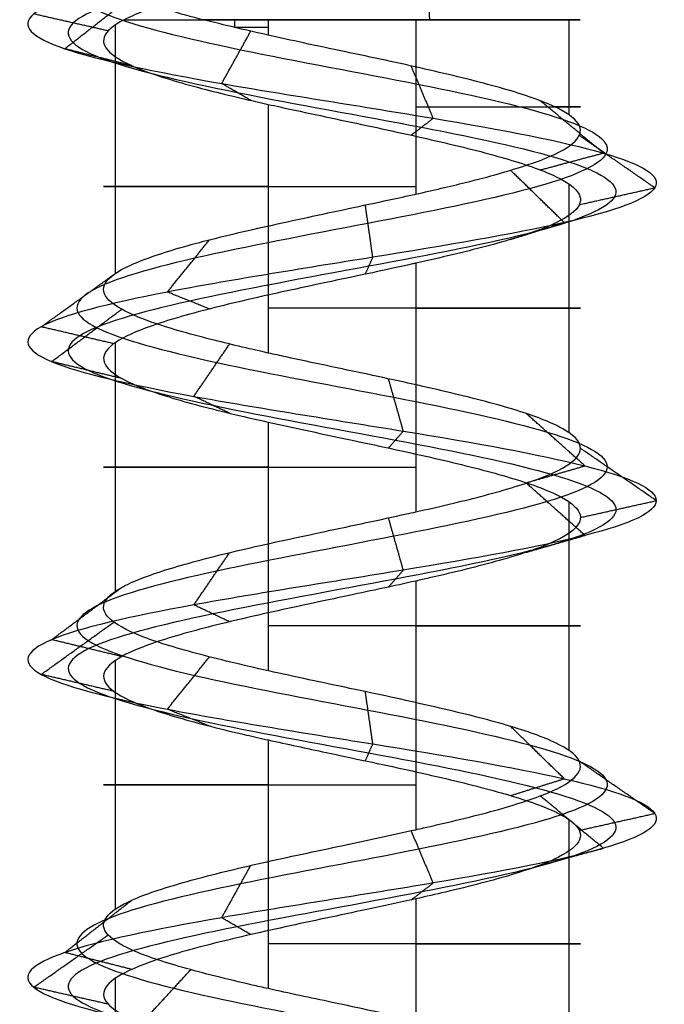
# Model space of a CAD drawing. Header units: millimetres. Extents: x -646 to 654, y -203 to 198.
# Tile 579 of 656: x 375.51 to 381.73, y 166.62 to 176.12. Entities that reach past the tile are written whole.
import ezdxf

# ---------------------------------------------------------------- set-up
doc = ezdxf.new("R2010")
doc.units = ezdxf.units.MM
doc.layers.add('Screw', color=7, linetype='Continuous', true_color=0xffffff)

msp = doc.modelspace()

# ---------------------------------------------------------------- linework, layer by layer
at = {"layer": 'Screw', "color": 7, "true_color": 0xffffff}
for p, q in [((376.4273, 176.0741, 1081.5027), (376.4273, 173.6741, 1081.5027)), ((377.5782, 176.1244, 1084.2676), (377.5782, 176.05, 1084.2676)), ((377.9046, 176.1244, 1084.4021), (377.9046, 175.975, 1084.4021)), ((379.3267, 176.1244, 1080.0254), (379.3267, 174.4405, 1080.0254)), ((380.804, 176.1244, 1082.9248), (380.804, 175.2073, 1082.9248)), ((377.9046, 175.307, 1084.4021), (377.9046, 172.9066, 1084.4021)), ((380.804, 174.5402, 1082.9248), (380.804, 172.1393, 1082.9248)), ((379.3267, 173.7732, 1080.0254), (379.3267, 171.3729, 1080.0254)), ((376.4273, 173.006, 1081.5027), (376.4273, 170.606, 1081.5027)), ((377.9046, 172.2391, 1084.4021), (377.9046, 169.8384, 1084.4021)), ((380.804, 171.4723, 1082.9248), (380.804, 169.0716, 1082.9248)), ((379.3267, 170.7051, 1080.0254), (379.3267, 168.3052, 1080.0254)), ((376.4273, 169.9381, 1081.5027), (376.4273, 167.5377, 1081.5027)), ((377.9046, 169.1713, 1084.4021), (377.9046, 166.7704, 1084.4021)), ((380.804, 168.4043, 1082.9248), (380.804, 166.004, 1082.9248)), ((379.3267, 167.637, 1080.0254), (379.3267, 165.2371, 1080.0254)), ((376.4273, 166.8702, 1081.5027), (376.4273, 164.4694, 1081.5027))]:
    msp.add_line(p, q, dxfattribs=at)
at = {"layer": 'Screw', "color": 7, "true_color": 0xffffff, "extrusion": (-0.930504, 2.51798e-13, -0.366281)}
msp.add_arc((-176.1244, 970.3344, -748.6979), 104.3107, 269.590282, 270, dxfattribs=at)
at = {"layer": 'Screw', "color": 7, "true_color": 0xffffff, "extrusion": (0, -1, 0)}
for centre, start, end in [((378.6156, 1082.2137, -176.1244), 203.89289, 288), ((378.6156, 1082.2137, -176.1244), 108, 125.59676), ((378.6156, 1082.2137, -176.0497), 108, 116.76565), ((378.6156, 1082.2137, -176.1244), 19.08, 108), ((378.6156, 1082.2137, -176.1244), 288, 19.08), ((378.6156, 1082.2137, -175.2825), 288, 26.76415), ((378.6156, 1082.2137, -174.5155), 108, 288), ((378.6156, 1082.2137, -173.34), 288, 108), ((378.6156, 1082.2137, -171.8058), 108, 288), ((378.6156, 1082.2137, -170.2722), 288, 108), ((378.6156, 1082.2137, -168.7377), 108, 288), ((378.6156, 1082.2137, -167.2042), 288, 108)]:
    msp.add_arc(centre, 2.301, start, end, dxfattribs=at)
at = {"layer": 'Screw', "color": 7, "true_color": 0xffffff}
for points, knots in [([(377.1165, 191.4234, 1082.2137), (377.1005, 191.2955, 1082.6062), (377.2151, 191.1677, 1083.0237), (377.7605, 190.912, 1083.6595), (378.173, 190.7842, 1083.8727), (379.0583, 190.5285, 1083.9366), (379.5257, 190.4007, 1083.7853), (380.2325, 190.145, 1083.169), (380.4663, 190.0172, 1082.7066), (380.5303, 189.7616, 1081.7208), (380.3583, 189.6337, 1081.2035), (379.671, 189.3781, 1080.4258), (379.1587, 189.2502, 1080.1713), (378.0726, 188.9946, 1080.1074), (377.5054, 188.8667, 1080.2999), (376.6567, 188.6111, 1081.0583), (376.3719, 188.4832, 1081.6204), (376.3271, 188.2276, 1082.807), (376.5685, 188.0997, 1083.4076), (377.4037, 187.8441, 1084.2789), (378.0023, 187.7162, 1084.5438), (379.229, 187.4606, 1084.5694), (379.8496, 187.3327, 1084.3293), (380.7493, 187.0771, 1083.4657), (381.0224, 186.9493, 1082.8472), (381.048, 186.6936, 1081.5803), (380.7996, 186.5658, 1080.9398), (379.9077, 186.3101, 1080.0117), (379.2692, 186.1823, 1079.7302), (377.9621, 185.9266, 1079.7047), (377.3017, 185.7988, 1079.9613), (376.3452, 185.5431, 1080.8817), (376.0523, 185.4153, 1081.5401), (376.0331, 185.1596, 1082.8873), (376.3074, 185.0318, 1083.5623), (377.2581, 184.7761, 1084.531), (377.932, 184.6483, 1084.8186), (379.2993, 184.3926, 1084.8314), (379.9842, 184.2648, 1084.5562), (380.9671, 184.0091, 1083.5913), (381.2589, 183.8813, 1082.9074), (381.2717, 183.6256, 1081.52), (380.9923, 183.4978, 1080.8251), (380.0133, 183.2421, 1079.828), (379.3194, 183.1143, 1079.5321), (377.9119, 182.8586, 1079.5193), (377.2071, 182.7308, 1079.8028), (376.1957, 182.4751, 1080.7961), (375.8989, 182.3473, 1081.5), (375.8809, 182.1076, 1082.8383), (376.0898, 181.9958, 1083.4688), (376.8746, 181.7721, 1084.4604), (377.4452, 181.6602, 1084.8177), (378.6961, 181.4365, 1085.0893), (379.3719, 181.3247, 1085.0023), (380.5247, 181.101, 1084.4115), (380.9974, 180.9891, 1083.9095), (381.5196, 180.7654, 1082.7073), (381.5669, 180.6535, 1082.0113), (381.2034, 180.4298, 1080.7359), (380.7936, 180.318, 1080.1613), (379.6908, 180.0943, 1079.3975), (379.0016, 179.9824, 1079.2114), (377.6492, 179.7587, 1079.3221), (376.991, 179.6469, 1079.6189), (376.005, 179.4232, 1080.5733), (375.681, 179.3113, 1081.2276), (375.5227, 179.0876, 1082.6062), (375.7077, 178.9757, 1083.3211), (376.4797, 178.752, 1084.4766), (377.0703, 178.6402, 1084.9146), (378.4001, 178.4165, 1085.318), (379.1344, 178.3046, 1085.2819), (380.4183, 178.0809, 1084.7501), (380.9631, 177.9691, 1084.2563), (381.6182, 177.7454, 1083.0308), (381.7261, 177.6335, 1082.3034), (381.455, 177.4098, 1080.9405), (381.0769, 177.298, 1080.3099), (380.0027, 177.0743, 1079.4283), (379.3105, 176.9624, 1079.1806), (377.9208, 176.7387, 1079.1806), (377.2285, 176.6268, 1079.4283), (376.1543, 176.4031, 1080.3099), (375.7763, 176.2913, 1080.9405), (375.5052, 176.0676, 1082.3034), (375.6131, 175.9557, 1083.0308), (376.2682, 175.732, 1084.2563), (376.813, 175.6202, 1084.7501), (378.0968, 175.3965, 1085.2819), (378.8312, 175.2846, 1085.318), (380.161, 175.0609, 1084.9146), (380.7516, 174.9491, 1084.4766), (381.5236, 174.7253, 1083.3211), (381.7023, 174.6135, 1082.6079), (381.5661, 174.3898, 1081.2249), (381.2517, 174.2779, 1080.5603), (380.2691, 174.0542, 1079.5777), (379.6044, 173.9424, 1079.2633), (378.2215, 173.7187, 1079.1271), (377.5082, 173.6068, 1079.3057), (376.3528, 173.3831, 1080.0778), (375.9148, 173.2713, 1080.6683), (375.5114, 173.0476, 1081.9981), (375.5475, 172.9357, 1082.7325), (376.0793, 172.712, 1084.0164), (376.5731, 172.6001, 1084.5612), (377.7986, 172.3764, 1085.2162), (378.5259, 172.2646, 1085.3241), (379.8888, 172.0409, 1085.053), (380.5195, 171.929, 1084.675), (381.4011, 171.7053, 1083.6008), (381.6488, 171.5935, 1082.9085), (381.6488, 171.3698, 1081.5189), (381.4011, 171.2579, 1080.8266), (380.5195, 171.0342, 1079.7524), (379.8888, 170.9224, 1079.3744), (378.5259, 170.6986, 1079.1033), (377.7986, 170.5868, 1079.2112), (376.5731, 170.3631, 1079.8663), (376.0793, 170.2512, 1080.4111), (375.5475, 170.0275, 1081.6949), (375.5114, 169.9157, 1082.4293), (375.9148, 169.692, 1083.7591), (376.3528, 169.5801, 1084.3497), (377.5082, 169.3564, 1085.1217), (378.2215, 169.2446, 1085.3004), (379.6044, 169.0209, 1085.1642), (380.2691, 168.909, 1084.8498), (381.2517, 168.6853, 1083.8672), (381.5661, 168.5734, 1083.2025), (381.7023, 168.3497, 1081.8195), (381.5236, 168.2379, 1081.1063), (380.7516, 168.0142, 1079.9509), (380.161, 167.9023, 1079.5129), (378.8312, 167.6786, 1079.1095), (378.0968, 167.5668, 1079.1456), (376.813, 167.3431, 1079.6774), (376.2682, 167.2312, 1080.1711), (375.6131, 167.0075, 1081.3967), (375.5052, 166.8957, 1082.124), (375.7763, 166.6719, 1083.4869), (376.1543, 166.5601, 1084.1176), (377.2285, 166.3364, 1084.9992), (377.9208, 166.2245, 1085.2469), (379.3105, 166.0008, 1085.2469), (380.0027, 165.889, 1084.9992), (381.0769, 165.6653, 1084.1176), (381.455, 165.5534, 1083.4869), (381.7261, 165.3297, 1082.124), (381.6182, 165.2179, 1081.3967), (380.9631, 164.9942, 1080.1711), (380.4183, 164.8823, 1079.6774), (379.1344, 164.6586, 1079.1456), (378.4001, 164.5467, 1079.1095), (377.0703, 164.323, 1079.5129), (376.4797, 164.2112, 1079.9509), (375.7077, 163.9875, 1081.1063), (375.529, 163.8756, 1081.8195), (375.6652, 163.6519, 1083.2025), (375.9796, 163.5401, 1083.8672), (376.9622, 163.3164, 1084.8498), (377.6269, 163.2045, 1085.1642), (379.0098, 162.9808, 1085.3004), (379.723, 162.869, 1085.1217), (380.8785, 162.6452, 1084.3497), (381.3165, 162.5334, 1083.7591), (381.7199, 162.3097, 1082.4293), (381.6838, 162.1978, 1081.6949), (381.152, 161.9741, 1080.4111), (380.6582, 161.8623, 1079.8663), (379.4327, 161.6386, 1079.2112), (378.7054, 161.5267, 1079.1033), (377.3424, 161.303, 1079.3744), (376.7118, 161.1912, 1079.7524), (375.8302, 160.9675, 1080.8266), (375.5825, 160.8558, 1081.5178), (375.5825, 160.7438, 1082.2137)], [0.0909091, 0.0909091, 0.0909091, 0.0909091, 0.1022727, 0.1022727, 0.1136364, 0.1136364, 0.125, 0.125, 0.1363636, 0.1363636, 0.1477273, 0.1477273, 0.1590909, 0.1590909, 0.1704545, 0.1704545, 0.1818182, 0.1818182, 0.1931818, 0.1931818, 0.2045455, 0.2045455, 0.2159091, 0.2159091, 0.2272727, 0.2272727, 0.2386364, 0.2386364, 0.25, 0.25, 0.2613636, 0.2613636, 0.2727273, 0.2727273, 0.2840909, 0.2840909, 0.2954545, 0.2954545, 0.3068182, 0.3068182, 0.3181818, 0.3181818, 0.3295455, 0.3295455, 0.3409091, 0.3409091, 0.3522727, 0.3522727, 0.3636364, 0.3636364, 0.3735795, 0.3735795, 0.3835227, 0.3835227, 0.3934659, 0.3934659, 0.4034091, 0.4034091, 0.4133523, 0.4133523, 0.4232955, 0.4232955, 0.4332386, 0.4332386, 0.4431818, 0.4431818, 0.453125, 0.453125, 0.4630682, 0.4630682, 0.4730114, 0.4730114, 0.4829545, 0.4829545, 0.4928977, 0.4928977, 0.5028409, 0.5028409, 0.5127841, 0.5127841, 0.5227273, 0.5227273, 0.5326705, 0.5326705, 0.5426136, 0.5426136, 0.5525568, 0.5525568, 0.5625, 0.5625, 0.5724432, 0.5724432, 0.5823864, 0.5823864, 0.5923295, 0.5923295, 0.6022727, 0.6022727, 0.6122159, 0.6122159, 0.6221591, 0.6221591, 0.6321023, 0.6321023, 0.6420455, 0.6420455, 0.6519886, 0.6519886, 0.6619318, 0.6619318, 0.671875, 0.671875, 0.6818182, 0.6818182, 0.6917614, 0.6917614, 0.7017045, 0.7017045, 0.7116477, 0.7116477, 0.7215909, 0.7215909, 0.7315341, 0.7315341, 0.7414773, 0.7414773, 0.7514205, 0.7514205, 0.7613636, 0.7613636, 0.7713068, 0.7713068, 0.78125, 0.78125, 0.7911932, 0.7911932, 0.8011364, 0.8011364, 0.8110795, 0.8110795, 0.8210227, 0.8210227, 0.8309659, 0.8309659, 0.8409091, 0.8409091, 0.8508523, 0.8508523, 0.8607955, 0.8607955, 0.8707386, 0.8707386, 0.8806818, 0.8806818, 0.890625, 0.890625, 0.9005682, 0.9005682, 0.9105114, 0.9105114, 0.9204545, 0.9204545, 0.9303977, 0.9303977, 0.9403409, 0.9403409, 0.9502841, 0.9502841, 0.9602273, 0.9602273, 0.9701705, 0.9701705, 0.9801136, 0.9801136, 0.9900568, 0.9900568, 1, 1, 1, 1]), ([(379.1112, 190.7867, 1083.3779), (379.2662, 190.7243, 1083.329), (379.4146, 190.662, 1083.25), (379.81, 190.4717, 1082.9218), (379.9929, 190.3439, 1082.5826), (380.0568, 190.0882, 1081.8448), (379.9359, 189.9604, 1081.4507), (379.4239, 189.7047, 1080.8483), (379.0348, 189.5769, 1080.6447), (378.1965, 189.3212, 1080.5808), (377.7525, 189.1934, 1080.7224), (377.0791, 188.9377, 1081.3054), (376.8453, 188.8099, 1081.7444), (376.8006, 188.5543, 1082.683), (376.991, 188.4264, 1083.1604), (377.6508, 188.1708, 1083.8564), (378.1262, 188.0429, 1084.0703), (379.105, 187.7873, 1084.0959), (379.6024, 187.6594, 1083.9068), (380.3268, 187.4038, 1083.2186), (380.5489, 187.2759, 1082.7232), (380.5745, 187.0203, 1081.7042), (380.3772, 186.8924, 1081.1869), (379.6605, 186.6368, 1080.4341), (379.1452, 186.5089, 1080.2037), (378.0861, 186.2533, 1080.1782), (377.5488, 186.1255, 1080.3838), (376.7676, 185.8698, 1081.1288), (376.5258, 185.742, 1081.6641), (376.5066, 185.4863, 1082.7634), (376.7298, 185.3585, 1083.3151), (377.5052, 185.1028, 1084.1086), (378.056, 184.975, 1084.3451), (379.1753, 184.7193, 1084.3579), (379.737, 184.5915, 1084.1337), (380.5447, 184.3358, 1083.3442), (380.7854, 184.208, 1082.7834), (380.7982, 183.9523, 1081.644), (380.5699, 183.8245, 1081.0723), (379.7661, 183.5688, 1080.2505), (379.1954, 183.441, 1080.0056), (378.0359, 183.1853, 1079.9928), (377.4542, 183.0575, 1080.2253), (376.6182, 182.8018, 1081.0432), (376.3724, 182.674, 1081.6239), (376.3544, 182.4343, 1082.7298), (376.5246, 182.3225, 1083.2522), (377.1718, 182.0988, 1084.0762), (377.644, 181.9869, 1084.3745), (378.6821, 181.7632, 1084.6038), (379.2443, 181.6513, 1084.5336), (380.2058, 181.4276, 1084.0451), (380.6014, 181.3158, 1083.6281), (381.0406, 181.0921, 1082.6263), (381.0823, 180.9802, 1082.0449), (380.7818, 180.7565, 1080.9772), (380.4404, 180.6447, 1080.4948), (379.5179, 180.421, 1079.8515), (378.94, 180.3091, 1079.6932), (377.8036, 180.0854, 1079.7827), (377.2491, 179.9735, 1080.0304), (376.4165, 179.7498, 1080.8314), (376.1416, 179.638, 1081.382), (376.0046, 179.4143, 1082.5446), (376.1616, 179.3024, 1083.1483), (376.8131, 179.0787, 1084.1233), (377.3115, 178.9669, 1084.493), (378.4337, 178.7432, 1084.8334), (379.0535, 178.6313, 1084.8029), (380.1369, 178.4076, 1084.3542), (380.5967, 178.2958, 1083.9375), (381.1495, 178.0721, 1082.9032), (381.2405, 177.9602, 1082.2894), (381.0117, 177.7365, 1081.1393), (380.6927, 177.6246, 1080.607), (379.7862, 177.4009, 1079.8631), (379.202, 177.2891, 1079.6541), (378.0293, 177.0654, 1079.6541), (377.4451, 176.9535, 1079.8631), (376.5385, 176.7298, 1080.607), (376.2195, 176.618, 1081.1393), (375.9908, 176.3943, 1082.2894), (376.0818, 176.2824, 1082.9032), (376.6346, 176.0587, 1083.9375), (377.0944, 175.9469, 1084.3542), (378.1778, 175.7231, 1084.8029), (378.7976, 175.6113, 1084.8334), (379.9198, 175.3876, 1084.493), (380.4182, 175.2757, 1084.1233), (381.0697, 175.052, 1083.1483), (381.2205, 174.9402, 1082.5464), (381.1055, 174.7165, 1081.3793), (380.8402, 174.6046, 1080.8184), (380.011, 174.3809, 1079.9891), (379.4501, 174.2691, 1079.7238), (378.283, 174.0454, 1079.6089), (377.6811, 173.9335, 1079.7597), (376.706, 173.7098, 1080.4112), (376.3364, 173.5979, 1080.9096), (375.996, 173.3742, 1082.0318), (376.0264, 173.2624, 1082.6515), (376.4752, 173.0387, 1083.735), (376.8919, 172.9268, 1084.1947), (377.9261, 172.7031, 1084.7475), (378.5399, 172.5913, 1084.8386), (379.6901, 172.3676, 1084.6098), (380.2223, 172.2557, 1084.2908), (380.9663, 172.032, 1083.3843), (381.1753, 171.9202, 1082.8001), (381.1753, 171.6964, 1081.6274), (380.9663, 171.5846, 1081.0431), (380.2223, 171.3609, 1080.1366), (379.6901, 171.249, 1079.8176), (378.5399, 171.0253, 1079.5888), (377.9261, 170.9135, 1079.6799), (376.8919, 170.6898, 1080.2327), (376.4752, 170.5779, 1080.6925), (376.0264, 170.3542, 1081.7759), (375.996, 170.2424, 1082.3956), (376.3364, 170.0187, 1083.5179), (376.706, 169.9068, 1084.0162), (377.6811, 169.6831, 1084.6678), (378.283, 169.5712, 1084.8185), (379.4501, 169.3475, 1084.7036), (380.011, 169.2357, 1084.4383), (380.8402, 169.012, 1083.6091), (381.1055, 168.9001, 1083.0481), (381.2205, 168.6764, 1081.8811), (381.0697, 168.5646, 1081.2792), (380.4182, 168.3409, 1080.3041), (379.9198, 168.229, 1079.9345), (378.7976, 168.0053, 1079.5941), (378.1778, 167.8935, 1079.6245), (377.0944, 167.6697, 1080.0733), (376.6346, 167.5579, 1080.49), (376.0818, 167.3342, 1081.5242), (375.9908, 167.2223, 1082.138), (376.2195, 166.9986, 1083.2882), (376.5385, 166.8868, 1083.8204), (377.4451, 166.6631, 1084.5643), (378.0293, 166.5512, 1084.7734), (379.202, 166.3275, 1084.7734), (379.7862, 166.2157, 1084.5643), (380.6927, 165.992, 1083.8204), (381.0117, 165.8801, 1083.2882), (381.2405, 165.6564, 1082.138), (381.1495, 165.5445, 1081.5242), (380.5967, 165.3208, 1080.49), (380.1369, 165.209, 1080.0733), (379.0535, 164.9853, 1079.6245), (378.4337, 164.8734, 1079.5941), (377.3115, 164.6497, 1079.9345), (376.8131, 164.5379, 1080.3041), (376.1616, 164.3142, 1081.2792), (376.0108, 164.2023, 1081.8811), (376.1258, 163.9786, 1083.0481), (376.3911, 163.8668, 1083.6091), (377.2203, 163.643, 1084.4383), (377.7812, 163.5312, 1084.7036), (378.9483, 163.3075, 1084.8185), (379.5502, 163.1956, 1084.6678), (380.5252, 162.9719, 1084.0162), (380.8949, 162.8601, 1083.5179), (381.2353, 162.6364, 1082.3956), (381.2049, 162.5245, 1081.7759), (380.7561, 162.3008, 1080.6925), (380.3394, 162.189, 1080.2327), (379.3051, 161.9653, 1079.6799), (378.6914, 161.8534, 1079.5888), (377.5412, 161.6297, 1079.8176), (377.009, 161.5178, 1080.1366), (376.265, 161.2941, 1081.0431), (376.056, 161.1825, 1081.6264), (376.056, 161.0704, 1082.2137)], [9.962929, 9.962929, 9.962929, 9.962929, 10.425509, 10.425509, 11.373282, 11.373282, 12.321056, 12.321056, 13.268829, 13.268829, 14.216603, 14.216603, 15.164377, 15.164377, 16.11215, 16.11215, 17.059924, 17.059924, 18.007697, 18.007697, 18.955471, 18.955471, 19.903244, 19.903244, 20.851018, 20.851018, 21.798791, 21.798791, 22.746565, 22.746565, 23.694338, 23.694338, 24.642112, 24.642112, 25.589885, 25.589885, 26.537659, 26.537659, 27.485432, 27.485432, 28.433206, 28.433206, 29.38098, 29.38098, 30.328753, 30.328753, 31.158055, 31.158055, 31.987357, 31.987357, 32.816659, 32.816659, 33.64596, 33.64596, 34.475262, 34.475262, 35.304564, 35.304564, 36.133866, 36.133866, 36.963168, 36.963168, 37.79247, 37.79247, 38.621772, 38.621772, 39.451073, 39.451073, 40.280375, 40.280375, 41.109677, 41.109677, 41.938979, 41.938979, 42.768281, 42.768281, 43.597583, 43.597583, 44.426884, 44.426884, 45.256186, 45.256186, 46.085488, 46.085488, 46.91479, 46.91479, 47.744092, 47.744092, 48.573394, 48.573394, 49.402695, 49.402695, 50.231997, 50.231997, 51.061299, 51.061299, 51.890601, 51.890601, 52.719903, 52.719903, 53.549205, 53.549205, 54.378507, 54.378507, 55.207808, 55.207808, 56.03711, 56.03711, 56.866412, 56.866412, 57.695714, 57.695714, 58.525016, 58.525016, 59.354318, 59.354318, 60.183619, 60.183619, 61.012921, 61.012921, 61.842223, 61.842223, 62.671525, 62.671525, 63.500827, 63.500827, 64.330129, 64.330129, 65.15943, 65.15943, 65.988732, 65.988732, 66.818034, 66.818034, 67.647336, 67.647336, 68.476638, 68.476638, 69.30594, 69.30594, 70.135242, 70.135242, 70.964543, 70.964543, 71.793845, 71.793845, 72.623147, 72.623147, 73.452449, 73.452449, 74.281751, 74.281751, 75.111053, 75.111053, 75.940354, 75.940354, 76.769656, 76.769656, 77.598958, 77.598958, 78.42826, 78.42826, 79.257562, 79.257562, 80.086864, 80.086864, 80.916165, 80.916165, 81.745467, 81.745467, 82.574769, 82.574769, 83.404071, 83.404071, 83.404071, 83.404071]), ([(378.4854, 190.6191, 1083.4961), (378.5282, 190.6027, 1083.5047), (378.5717, 190.5862, 1083.5111), (378.9564, 190.4418, 1083.5472), (379.3225, 190.314, 1083.4379), (379.8851, 190.0584, 1082.9658), (380.077, 189.9305, 1082.6047), (380.1409, 189.6749, 1081.8228), (380.0109, 189.547, 1081.4068), (379.4678, 189.2914, 1080.7732), (379.0568, 189.1635, 1080.5606), (378.1745, 188.9079, 1080.4967), (377.7086, 188.78, 1080.6473), (377.0041, 188.5244, 1081.2615), (376.7612, 188.3965, 1081.7224), (376.7165, 188.1409, 1082.7051), (376.9159, 188.013, 1083.2044), (377.6069, 187.7574, 1083.9315), (378.1042, 187.6296, 1084.1544), (379.1271, 187.3739, 1084.18), (379.6463, 187.2461, 1083.9819), (380.4019, 186.9904, 1083.2625), (380.633, 186.8626, 1082.7452), (380.6586, 186.6069, 1081.6822), (380.4522, 186.4791, 1081.143), (379.7044, 186.2234, 1080.3591), (379.1672, 186.0956, 1080.1196), (378.0641, 185.8399, 1080.094), (377.5049, 185.7121, 1080.3087), (376.6926, 185.4564, 1081.0849), (376.4416, 185.3286, 1081.6421), (376.4225, 185.0729, 1082.7854), (376.6548, 184.9451, 1083.359), (377.4613, 184.6894, 1084.1836), (378.0339, 184.5616, 1084.4293), (379.1973, 184.3059, 1084.442), (379.781, 184.1781, 1084.2088), (380.6197, 183.9224, 1083.3881), (380.8695, 183.7946, 1082.8055), (380.8823, 183.5389, 1081.622), (380.6449, 183.4111, 1081.0284), (379.81, 183.1554, 1080.1754), (379.2174, 183.0276, 1079.9215), (378.0139, 182.7719, 1079.9087), (377.4103, 182.6441, 1080.1502), (376.5431, 182.3885, 1080.9993), (376.2882, 182.2606, 1081.6019), (376.2703, 182.0209, 1082.7491), (376.4473, 181.9091, 1083.2907), (377.119, 181.6854, 1084.1444), (377.6087, 181.5735, 1084.4532), (378.6846, 181.3498, 1084.69), (379.267, 181.238, 1084.6169), (380.2625, 181.0143, 1084.1102), (380.6718, 180.9024, 1083.6781), (381.1257, 180.6787, 1082.6407), (381.1684, 180.5668, 1082.0389), (380.8567, 180.3431, 1080.9343), (380.5031, 180.2313, 1080.4355), (379.5486, 180.0076, 1079.7708), (378.951, 179.8957, 1079.6076), (377.7761, 179.672, 1079.7008), (377.2033, 179.5602, 1079.9573), (376.3434, 179.3365, 1080.7855), (376.0597, 179.2246, 1081.3545), (375.919, 179.0009, 1082.5556), (376.0809, 178.8891, 1083.179), (376.7539, 178.6654, 1084.1861), (377.2686, 178.5535, 1084.5679), (378.4277, 178.3298, 1084.9195), (379.0678, 178.2179, 1084.888), (380.1869, 177.9942, 1084.4245), (380.6618, 177.8824, 1083.9941), (381.2327, 177.6587, 1082.9259), (381.3268, 177.5468, 1082.2919), (381.0905, 177.3231, 1081.104), (380.761, 177.2113, 1080.5542), (379.8247, 176.9876, 1079.7858), (379.2213, 176.8757, 1079.5699), (378.01, 176.652, 1079.5699), (377.4066, 176.5402, 1079.7858), (376.4703, 176.3164, 1080.5542), (376.1408, 176.2046, 1081.104), (375.9045, 175.9809, 1082.2919), (375.9985, 175.869, 1082.9259), (376.5695, 175.6453, 1083.9941), (377.0444, 175.5335, 1084.4245), (378.1634, 175.3098, 1084.888), (378.8035, 175.1979, 1084.9195), (379.9626, 174.9742, 1084.5679), (380.4774, 174.8624, 1084.1861), (381.1503, 174.6387, 1083.179), (381.3061, 174.5268, 1082.5573), (381.1873, 174.3031, 1081.3519), (380.9133, 174.1912, 1080.7725), (380.0568, 173.9675, 1079.916), (379.4775, 173.8557, 1079.642), (378.2721, 173.632, 1079.5233), (377.6504, 173.5201, 1079.679), (376.6433, 173.2964, 1080.352), (376.2615, 173.1846, 1080.8667), (375.9099, 172.9609, 1082.0258), (375.9413, 172.849, 1082.6659), (376.4049, 172.6253, 1083.785), (376.8353, 172.5135, 1084.2598), (377.9035, 172.2897, 1084.8308), (378.5374, 172.1779, 1084.9249), (379.7254, 171.9542, 1084.6885), (380.2751, 171.8423, 1084.3591), (381.0435, 171.6186, 1083.4228), (381.2594, 171.5068, 1082.8193), (381.2594, 171.2831, 1081.6081), (381.0435, 171.1712, 1081.0047), (380.2751, 170.9475, 1080.0684), (379.7254, 170.8357, 1079.7389), (378.5374, 170.612, 1079.5026), (377.9035, 170.5001, 1079.5966), (376.8353, 170.2764, 1080.1676), (376.4049, 170.1645, 1080.6425), (375.9413, 169.9408, 1081.7615), (375.9099, 169.829, 1082.4016), (376.2615, 169.6053, 1083.5607), (376.6433, 169.4934, 1084.0755), (377.6504, 169.2697, 1084.7484), (378.2721, 169.1579, 1084.9041), (379.4775, 168.9342, 1084.7854), (380.0568, 168.8223, 1084.5114), (380.9133, 168.5986, 1083.6549), (381.1873, 168.4868, 1083.0756), (381.3061, 168.263, 1081.8701), (381.1503, 168.1512, 1081.2485), (380.4774, 167.9275, 1080.2414), (379.9626, 167.8156, 1079.8596), (378.8035, 167.5919, 1079.508), (378.1634, 167.4801, 1079.5394), (377.0444, 167.2564, 1080.0029), (376.5695, 167.1445, 1080.4333), (375.9985, 166.9208, 1081.5016), (375.9045, 166.809, 1082.1355), (376.1408, 166.5853, 1083.3235), (376.4703, 166.4734, 1083.8732), (377.4066, 166.2497, 1084.6416), (378.01, 166.1378, 1084.8575), (379.2213, 165.9141, 1084.8575), (379.8247, 165.8023, 1084.6416), (380.761, 165.5786, 1083.8732), (381.0905, 165.4667, 1083.3235), (381.3268, 165.243, 1082.1355), (381.2327, 165.1312, 1081.5016), (380.6618, 164.9075, 1080.4333), (380.1869, 164.7956, 1080.0029), (379.0678, 164.5719, 1079.5394), (378.4277, 164.4601, 1079.508), (377.2686, 164.2363, 1079.8596), (376.7539, 164.1245, 1080.2414), (376.0809, 163.9008, 1081.2485), (375.9252, 163.7889, 1081.8701), (376.0439, 163.5652, 1083.0756), (376.318, 163.4534, 1083.6549), (377.1744, 163.2297, 1084.5114), (377.7538, 163.1178, 1084.7854), (378.9592, 162.8941, 1084.9041), (379.5809, 162.7823, 1084.7484), (380.588, 162.5586, 1084.0755), (380.9698, 162.4467, 1083.5607), (381.3214, 162.223, 1082.4016), (381.2899, 162.1111, 1081.7615), (380.8264, 161.8874, 1080.6425), (380.396, 161.7756, 1080.1676), (379.3278, 161.5519, 1079.5966), (378.6938, 161.44, 1079.5026), (377.5059, 161.2163, 1079.7389), (376.9562, 161.1045, 1080.0684), (376.1878, 160.8808, 1081.0047), (375.9719, 160.7691, 1081.6071), (375.9719, 160.6571, 1082.2137)], [2.782471, 2.782471, 2.782471, 2.782471, 2.974275, 2.974275, 4.461413, 4.461413, 5.948551, 5.948551, 7.435688, 7.435688, 8.922826, 8.922826, 10.409964, 10.409964, 11.897102, 11.897102, 13.384239, 13.384239, 14.871377, 14.871377, 16.358515, 16.358515, 17.845652, 17.845652, 19.33279, 19.33279, 20.819928, 20.819928, 22.307065, 22.307065, 23.794203, 23.794203, 25.281341, 25.281341, 26.768478, 26.768478, 28.255616, 28.255616, 29.742754, 29.742754, 31.229892, 31.229892, 32.717029, 32.717029, 34.204167, 34.204167, 35.691305, 35.691305, 36.99255, 36.99255, 38.293796, 38.293796, 39.595041, 39.595041, 40.896287, 40.896287, 42.197532, 42.197532, 43.498777, 43.498777, 44.800023, 44.800023, 46.101268, 46.101268, 47.402514, 47.402514, 48.703759, 48.703759, 50.005005, 50.005005, 51.30625, 51.30625, 52.607496, 52.607496, 53.908741, 53.908741, 55.209987, 55.209987, 56.511232, 56.511232, 57.812478, 57.812478, 59.113723, 59.113723, 60.414969, 60.414969, 61.716214, 61.716214, 63.01746, 63.01746, 64.318705, 64.318705, 65.619951, 65.619951, 66.921196, 66.921196, 68.222442, 68.222442, 69.523687, 69.523687, 70.824933, 70.824933, 72.126178, 72.126178, 73.427423, 73.427423, 74.728669, 74.728669, 76.029914, 76.029914, 77.33116, 77.33116, 78.632405, 78.632405, 79.933651, 79.933651, 81.234896, 81.234896, 82.536142, 82.536142, 83.837387, 83.837387, 85.138633, 85.138633, 86.439878, 86.439878, 87.741124, 87.741124, 89.042369, 89.042369, 90.343615, 90.343615, 91.64486, 91.64486, 92.946106, 92.946106, 94.247351, 94.247351, 95.548597, 95.548597, 96.849842, 96.849842, 98.151088, 98.151088, 99.452333, 99.452333, 100.753579, 100.753579, 102.054824, 102.054824, 103.35607, 103.35607, 104.657315, 104.657315, 105.95856, 105.95856, 107.259806, 107.259806, 108.561051, 108.561051, 109.862297, 109.862297, 111.163542, 111.163542, 112.464788, 112.464788, 113.766033, 113.766033, 115.067279, 115.067279, 116.368524, 116.368524, 117.66977, 117.66977, 118.971015, 118.971015, 118.971015, 118.971015]), ([(376.5119, 176.1244, 1081.2818), (376.6184, 176.1803, 1081.0413), (376.7688, 176.2368, 1080.8163), (377.132, 176.3481, 1080.4357), (377.3497, 176.4049, 1080.2748), (377.8201, 176.5167, 1080.0395), (378.0793, 176.5731, 1079.9617), (378.6016, 176.6844, 1079.8993), (378.8718, 176.7412, 1079.9138), (379.3841, 176.8529, 1080.0317), (379.6334, 176.9093, 1080.1367), (380.0756, 177.0206, 1080.4209), (380.2745, 177.0773, 1080.6039), (380.5943, 177.189, 1081.0206), (380.7195, 177.2453, 1081.2601), (380.8793, 177.3565, 1081.7602), (380.9161, 177.4132, 1082.0276), (380.8985, 177.5175, 1082.5174), (380.8553, 177.5664, 1082.7466), (380.7801, 177.6149, 1082.9624)], [0, 0, 0, 0, 0.0131018, 0.0131018, 0.0262038, 0.0262038, 0.0393054, 0.0393054, 0.0524026, 0.0524026, 0.0654962, 0.0654962, 0.0785829, 0.0785829, 0.0916631, 0.0916631, 0.1047336, 0.1047336, 0.1160808, 0.1160808, 0.1160808, 0.1160808]), ([(376.3162, 176.5981, 1082.1704), (376.3149, 176.5833, 1082.2396), (376.3165, 176.5684, 1082.3087), (376.3399, 176.4975, 1082.6397), (376.405, 176.4413, 1082.9025), (376.6173, 176.3302, 1083.3839), (376.7672, 176.2727, 1083.6089), (377.0482, 176.1858, 1083.9044), (377.1584, 176.155, 1084.0003), (377.2763, 176.1244, 1084.0847)], [0.96749033, 0.96749033, 0.96749033, 0.96749033, 0.97051672, 0.97051672, 0.9820765, 0.9820765, 0.99363206, 0.99363206, 1, 1, 1, 1]), ([(376.5119, 176.1244, 1081.2818), (376.4052, 176.0684, 1081.5225), (376.3396, 176.0116, 1081.7854), (376.3017, 175.9001, 1082.3107), (376.3289, 175.8435, 1082.5803), (376.4708, 175.7315, 1083.0874), (376.5875, 175.6747, 1083.3319), (376.8925, 175.5632, 1083.7612), (377.0851, 175.5067, 1083.9519), (377.4852, 175.403, 1084.2304), (377.6907, 175.3547, 1084.3323), (377.9046, 175.307, 1084.4021)], [0, 0, 0, 0, 0.01083658, 0.01083658, 0.02167266, 0.02167266, 0.03250743, 0.03250743, 0.0433435, 0.0433435, 0.05257115, 0.05257115, 0.05257115, 0.05257115]), ([(377.9046, 175.975, 1084.4021), (377.7638, 176.0065, 1084.356), (377.6271, 176.038, 1084.2967), (377.4218, 176.0875, 1084.1827), (377.3475, 176.1059, 1084.1357), (377.2763, 176.1244, 1084.0847)], [0.98990673, 0.98990673, 0.98990673, 0.98990673, 0.99623361, 0.99623361, 1, 1, 1, 1]), ([(379.3267, 174.4405, 1080.0254), (379.4948, 174.4778, 1080.0803), (379.6572, 174.5154, 1080.1545), (380.0326, 174.609, 1080.3818), (380.2367, 174.6663, 1080.5597), (380.5686, 174.7772, 1080.9688), (380.7007, 174.8335, 1081.2055), (380.8745, 174.9459, 1081.7024), (380.9187, 175.0031, 1081.9695), (380.9143, 175.1141, 1082.4963), (380.8656, 175.1703, 1082.7629), (380.6834, 175.2827, 1083.2568), (380.5475, 175.3399, 1083.491), (380.209, 175.4509, 1083.8945), (380.0016, 175.5071, 1084.0692), (379.5468, 175.6195, 1084.3343), (379.293, 175.6768, 1084.4285), (378.775, 175.7877, 1084.5242), (378.5039, 175.844, 1084.527), (378.1296, 175.925, 1084.4658), (378.0158, 175.9499, 1084.438), (377.9046, 175.975, 1084.4021)], [0.8867927, 0.8867927, 0.8867927, 0.8867927, 0.8943485, 0.8943485, 0.9056669, 0.9056669, 0.9169901, 0.9169901, 0.9283086, 0.9283086, 0.9396317, 0.9396317, 0.9509503, 0.9509503, 0.9622733, 0.9622733, 0.9735919, 0.9735919, 0.9849149, 0.9849149, 0.9899067, 0.9899067, 0.9899067, 0.9899067]), ([(377.9046, 175.307, 1084.4021), (377.9419, 175.2987, 1084.4142), (377.9794, 175.2904, 1084.4253), (378.2714, 175.2264, 1084.504), (378.5413, 175.1698, 1084.5285), (379.0661, 175.0578, 1084.4855), (379.3283, 175.001, 1084.4173), (379.8077, 174.8895, 1084.1994), (380.0315, 174.833, 1084.0465), (380.4089, 174.721, 1083.6793), (380.5678, 174.6642, 1083.4599), (380.7988, 174.5527, 1082.9867), (380.8742, 174.4961, 1082.7264), (380.9316, 174.3841, 1082.2029), (380.9145, 174.3273, 1081.9326), (380.7915, 174.2159, 1081.4205), (380.684, 174.1593, 1081.1717), (380.3952, 174.0473, 1080.7315), (380.2099, 173.9905, 1080.5338), (379.7976, 173.8813, 1080.2234), (379.5672, 173.827, 1080.1036), (379.3267, 173.7732, 1080.0254)], [0.05257115, 0.05257115, 0.05257115, 0.05257115, 0.05417829, 0.05417829, 0.06501433, 0.06501433, 0.07584915, 0.07584915, 0.08668518, 0.08668518, 0.09752002, 0.09752002, 0.10835603, 0.10835603, 0.1191909, 0.1191909, 0.13002688, 0.13002688, 0.14086178, 0.14086178, 0.15126197, 0.15126197, 0.15126197, 0.15126197]), ([(377.9046, 172.9066, 1084.4021), (377.7096, 172.9505, 1084.3384), (377.5219, 172.9946, 1084.2484), (377.1311, 173.0932, 1083.9914), (376.9336, 173.1494, 1083.8057), (376.6175, 173.2617, 1083.3847), (376.4945, 173.319, 1083.1436), (376.3392, 173.43, 1082.6402), (376.305, 173.4862, 1082.3713), (376.3291, 173.5985, 1081.8454), (376.3877, 173.6558, 1081.5811), (376.5883, 173.7668, 1081.094), (376.733, 173.823, 1080.8648), (377.0863, 173.9353, 1080.4745), (377.2997, 173.9927, 1080.3079), (377.7644, 174.1036, 1080.0598), (378.0219, 174.1598, 1079.9751), (378.5428, 174.2722, 1079.8989), (378.8135, 174.3295, 1079.9062), (379.1575, 174.4034, 1079.9757), (379.2428, 174.4219, 1079.9982), (379.3267, 174.4405, 1080.0254)], [0.7836789, 0.7836789, 0.7836789, 0.7836789, 0.7924586, 0.7924586, 0.8037821, 0.8037821, 0.8151003, 0.8151003, 0.8264237, 0.8264237, 0.837742, 0.837742, 0.8490653, 0.8490653, 0.8603836, 0.8603836, 0.8717069, 0.8717069, 0.8830253, 0.8830253, 0.8867927, 0.8867927, 0.8867927, 0.8867927]), ([(379.3267, 173.7732, 1080.0254), (379.3166, 173.771, 1080.0221), (379.3065, 173.7687, 1080.0189), (379.0449, 173.7104, 1079.9379), (378.7762, 173.6537, 1079.9033), (378.2501, 173.5422, 1079.9268), (377.9854, 173.4856, 1079.9851), (377.4983, 173.3736, 1080.1851), (377.2691, 173.3168, 1080.3294), (376.8782, 173.2053, 1080.6824), (376.7112, 173.1488, 1080.8958), (376.4627, 173.0367, 1081.36), (376.3778, 172.98, 1081.6173), (376.3009, 172.8685, 1082.1383), (376.3079, 172.8119, 1082.4092), (376.4117, 172.6999, 1082.9254), (376.5099, 172.6431, 1083.1779), (376.7822, 172.5317, 1083.6287), (376.96, 172.4751, 1083.8332), (377.3686, 172.363, 1084.1653), (377.605, 172.3063, 1084.2976), (377.8704, 172.2468, 1084.3908), (377.8875, 172.2429, 1084.3965), (377.9046, 172.2391, 1084.4021)], [0.15126197, 0.15126197, 0.15126197, 0.15126197, 0.15169775, 0.15169775, 0.16253267, 0.16253267, 0.17336861, 0.17336861, 0.18420356, 0.18420356, 0.19503949, 0.19503949, 0.20587446, 0.20587446, 0.21671037, 0.21671037, 0.22754537, 0.22754537, 0.23838126, 0.23838126, 0.24921629, 0.24921629, 0.24995549, 0.24995549, 0.24995549, 0.24995549]), ([(379.3267, 171.3729, 1080.0254), (379.5487, 171.4221, 1080.0978), (379.7618, 171.4718, 1080.205), (380.1656, 171.5775, 1080.4929), (380.3558, 171.6349, 1080.6855), (380.6561, 171.7459, 1081.1182), (380.7702, 171.8021, 1081.3642), (380.9064, 171.9143, 1081.8727), (380.9305, 171.9717, 1082.1423), (380.8868, 172.0828, 1082.6672), (380.8182, 172.1389, 1082.9296), (380.5996, 172.2511, 1083.4085), (380.4467, 172.3085, 1083.6318), (380.0789, 172.4196, 1084.0089), (379.8591, 172.4757, 1084.1676), (379.3857, 172.588, 1084.3979), (379.1255, 172.6454, 1084.4729), (378.6019, 172.7564, 1084.5297), (378.3313, 172.8125, 1084.5122), (378.018, 172.8813, 1084.4365), (377.961, 172.8939, 1084.4203), (377.9046, 172.9066, 1084.4021)], [0.6805636, 0.6805636, 0.6805636, 0.6805636, 0.690574, 0.690574, 0.701892, 0.701892, 0.7132157, 0.7132157, 0.7245336, 0.7245336, 0.7358573, 0.7358573, 0.7471753, 0.7471753, 0.7584989, 0.7584989, 0.769817, 0.769817, 0.7811405, 0.7811405, 0.7836789, 0.7836789, 0.7836789, 0.7836789]), ([(377.9046, 172.2391, 1084.4021), (378.1384, 172.1871, 1084.4779), (378.3872, 172.1344, 1084.5164), (378.8958, 172.0262, 1084.5127), (379.1624, 171.9694, 1084.4643), (379.6567, 171.858, 1084.2825), (379.8912, 171.8014, 1084.1468), (380.2949, 171.6893, 1083.8087), (380.4696, 171.6326, 1083.6017), (380.7353, 171.5211, 1083.1469), (380.8298, 171.4645, 1082.893), (380.926, 171.3525, 1082.3753), (380.929, 171.2958, 1082.1044), (380.8445, 171.1843, 1081.5845), (380.7558, 171.1277, 1081.3285), (380.5005, 171.0156, 1080.868), (380.3305, 170.9589, 1080.6571), (379.9344, 170.8474, 1080.3099), (379.703, 170.7908, 1080.1689), (379.4148, 170.7249, 1080.0555), (379.371, 170.715, 1080.0398), (379.3267, 170.7051, 1080.0254)], [0.24995549, 0.24995549, 0.24995549, 0.24995549, 0.26005215, 0.26005215, 0.27088721, 0.27088721, 0.28172305, 0.28172305, 0.29255814, 0.29255814, 0.30339396, 0.30339396, 0.31422908, 0.31422908, 0.32506487, 0.32506487, 0.33590002, 0.33590002, 0.34673579, 0.34673579, 0.34864625, 0.34864625, 0.34864625, 0.34864625]), ([(377.9046, 169.8384, 1084.4021), (377.656, 169.8941, 1084.3213), (377.4182, 169.9511, 1084.1959), (377.0025, 170.0619, 1083.8755), (376.8193, 170.1179, 1083.6756), (376.5356, 170.2301, 1083.2321), (376.431, 170.2876, 1082.9824), (376.3137, 170.3987, 1082.4689), (376.2997, 170.4548, 1082.1981), (376.3631, 170.567, 1081.6755), (376.4413, 170.6244, 1081.4163), (376.6776, 170.7355, 1080.9456), (376.8391, 170.7916, 1080.7278), (377.2206, 170.9038, 1080.365), (377.4459, 170.9612, 1080.2149), (377.9277, 171.0723, 1080.0022), (378.1909, 171.1284, 1079.937), (378.7161, 171.2406, 1079.8999), (378.9854, 171.2981, 1079.9274), (379.2682, 171.36, 1080.007), (379.2975, 171.3665, 1080.0159), (379.3267, 171.3729, 1080.0254)], [0.5774428, 0.5774428, 0.5774428, 0.5774428, 0.5886834, 0.5886834, 0.6000074, 0.6000074, 0.6113252, 0.6113252, 0.6226491, 0.6226491, 0.6339669, 0.6339669, 0.6452908, 0.6452908, 0.6566086, 0.6566086, 0.6679324, 0.6679324, 0.6792503, 0.6792503, 0.6805636, 0.6805636, 0.6805636, 0.6805636]), ([(379.3267, 170.7051, 1080.0254), (379.1195, 170.6588, 1079.9584), (378.9012, 170.6123, 1079.9203), (378.4212, 170.5106, 1079.9059), (378.153, 170.454, 1079.9444), (377.6523, 170.3419, 1080.1076), (377.413, 170.2852, 1080.2345), (376.9969, 170.1738, 1080.5574), (376.8145, 170.1171, 1080.7578), (376.5322, 170.0051, 1081.2022), (376.4283, 169.9484, 1081.4525), (376.3129, 169.8369, 1081.9663), (376.2998, 169.7803, 1082.237), (376.3649, 169.6682, 1082.7595), (376.444, 169.6116, 1083.0186), (376.682, 169.5001, 1083.4884), (376.8441, 169.4434, 1083.7055), (377.2269, 169.3314, 1084.0671), (377.4528, 169.2747, 1084.2166), (377.7627, 169.2031, 1084.3521), (377.833, 169.1872, 1084.3787), (377.9046, 169.1713, 1084.4021)], [0.34864625, 0.34864625, 0.34864625, 0.34864625, 0.35757097, 0.35757097, 0.36840672, 0.36840672, 0.37924193, 0.37924193, 0.39007766, 0.39007766, 0.40091289, 0.40091289, 0.4117486, 0.4117486, 0.42258387, 0.42258387, 0.43341955, 0.43341955, 0.44425485, 0.44425485, 0.44733415, 0.44733415, 0.44733415, 0.44733415]), ([(379.3267, 168.3052, 1080.0254), (379.3522, 168.3109, 1080.0337), (379.3775, 168.3166, 1080.0424), (379.6501, 168.3778, 1080.1416), (379.8852, 168.4338, 1080.2767), (380.2899, 168.5459, 1080.6135), (380.4652, 168.6034, 1080.8198), (380.7323, 168.7146, 1081.2737), (380.8276, 168.7707, 1081.5275), (380.9255, 168.8828, 1082.0449), (380.9294, 168.9403, 1082.3155), (380.8466, 169.0514, 1082.8357), (380.7586, 169.1075, 1083.0922), (380.5048, 169.2196, 1083.5535), (380.3356, 169.2771, 1083.7647), (379.9407, 169.3883, 1084.1132), (379.7096, 169.4443, 1084.2551), (379.2202, 169.5564, 1084.4494), (378.9553, 169.6139, 1084.5047), (378.4289, 169.7251, 1084.5222), (378.1603, 169.7811, 1084.4845), (377.908, 169.8376, 1084.4032), (377.9063, 169.838, 1084.4026), (377.9046, 169.8384, 1084.4021)], [0.4743259, 0.4743259, 0.4743259, 0.4743259, 0.4754746, 0.4754746, 0.4867988, 0.4867988, 0.4981164, 0.4981164, 0.5094406, 0.5094406, 0.5207582, 0.5207582, 0.5320823, 0.5320823, 0.5434, 0.5434, 0.554724, 0.554724, 0.5660417, 0.5660417, 0.5773657, 0.5773657, 0.5774428, 0.5774428, 0.5774428, 0.5774428]), ([(377.9046, 169.1713, 1084.4021), (378.085, 169.1311, 1084.4603), (378.2733, 169.0907, 1084.4969), (378.724, 168.9945, 1084.5272), (378.9935, 168.9379, 1084.4987), (379.4999, 168.8264, 1084.3542), (379.7439, 168.7697, 1084.2363), (380.1716, 168.6577, 1083.9292), (380.3613, 168.601, 1083.7357), (380.66, 168.4895, 1083.302), (380.7731, 168.4329, 1083.0558), (380.9076, 168.3208, 1082.5467), (380.9308, 168.2642, 1082.2767), (380.8851, 168.1527, 1081.752), (380.8157, 168.0961, 1081.4901), (380.5954, 167.984, 1081.0119), (380.4415, 167.9273, 1080.7889), (380.0724, 167.8159, 1080.4132), (379.8521, 167.7592, 1080.2554), (379.522, 167.6812, 1080.0963), (379.4254, 167.6592, 1080.0576), (379.3267, 167.637, 1080.0254)], [0.44733415, 0.44733415, 0.44733415, 0.44733415, 0.4550905, 0.4550905, 0.46592583, 0.46592583, 0.47676147, 0.47676147, 0.48759682, 0.48759682, 0.49843244, 0.49843244, 0.50926782, 0.50926782, 0.52010341, 0.52010341, 0.53093883, 0.53093883, 0.5417744, 0.5417744, 0.54602155, 0.54602155, 0.54602155, 0.54602155]), ([(377.9046, 166.7704, 1084.4021), (377.8517, 166.7822, 1084.3848), (377.7994, 166.7939, 1084.3658), (377.5043, 166.8617, 1084.2456), (377.2748, 166.9193, 1084.1021), (376.8829, 167.0306, 1083.7504), (376.7151, 167.0865, 1083.5373), (376.4653, 167.1986, 1083.0738), (376.3796, 167.2561, 1082.8171), (376.3011, 167.3674, 1082.2963), (376.3073, 167.4234, 1082.0252), (376.4096, 167.5354, 1081.5087), (376.5069, 167.5929, 1081.2561), (376.7778, 167.7042, 1080.8044), (376.9551, 167.7602, 1080.5993), (377.3627, 167.8722, 1080.2659), (377.5985, 167.9298, 1080.1331), (378.0949, 168.041, 1079.957), (378.3622, 168.097, 1079.9116), (378.862, 168.2034, 1079.9138), (379.1011, 168.2549, 1079.9523), (379.3267, 168.3052, 1080.0254)], [0.3712068, 0.3712068, 0.3712068, 0.3712068, 0.3735898, 0.3735898, 0.3849072, 0.3849072, 0.3962316, 0.3962316, 0.4075491, 0.4075491, 0.4188735, 0.4188735, 0.430191, 0.430191, 0.4415153, 0.4415153, 0.4528328, 0.4528328, 0.4641571, 0.4641571, 0.4743259, 0.4743259, 0.4743259, 0.4743259]), ([(379.3267, 167.637, 1080.0254), (379.1733, 167.6029, 1079.9758), (379.0145, 167.5686, 1079.9419), (378.5934, 167.479, 1079.8978), (378.323, 167.4224, 1079.9163), (377.8117, 167.3103, 1080.0418), (377.5635, 167.2537, 1080.1505), (377.1246, 167.1422, 1080.4416), (376.9278, 167.0855, 1080.6279), (376.6132, 166.9734, 1081.0501), (376.491, 166.9168, 1081.2919), (376.3377, 166.8053, 1081.7958), (376.3045, 166.7487, 1082.0647), (376.3305, 166.6366, 1082.5906), (376.3902, 166.58, 1082.8549), (376.5926, 166.4685, 1083.3411), (376.7381, 166.4118, 1083.5697), (377.0929, 166.2997, 1083.9587), (377.3071, 166.2431, 1084.1246), (377.6562, 166.1595, 1084.3092), (377.7787, 166.1315, 1084.3609), (377.9046, 166.1034, 1084.4021)], [0.54602155, 0.54602155, 0.54602155, 0.54602155, 0.55260985, 0.55260985, 0.56344539, 0.56344539, 0.57428087, 0.57428087, 0.58511638, 0.58511638, 0.59595189, 0.59595189, 0.60678739, 0.60678739, 0.61762293, 0.61762293, 0.62845839, 0.62845839, 0.63929397, 0.63929397, 0.64470664, 0.64470664, 0.64470664, 0.64470664]), ([(379.3267, 165.2371, 1080.0254), (379.4068, 165.2551, 1080.0515), (379.4854, 165.273, 1080.0818), (379.8019, 165.3465, 1080.2246), (380.0263, 165.4024, 1080.3769), (380.4047, 165.5143, 1080.743), (380.5641, 165.5719, 1080.9618), (380.7966, 165.6833, 1081.4344), (380.8727, 165.7392, 1081.6947), (380.9316, 165.8512, 1082.2179), (380.9153, 165.9088, 1082.488), (380.7939, 166.0201, 1083.0005), (380.687, 166.0761, 1083.2498), (380.3994, 166.188, 1083.6908), (380.2149, 166.2456, 1083.8888), (379.7951, 166.3569, 1084.2069), (379.554, 166.4129, 1084.3311), (379.0515, 166.5249, 1084.4883), (378.7832, 166.5824, 1084.5236), (378.3124, 166.682, 1084.5041), (378.1034, 166.7262, 1084.4663), (377.9046, 166.7704, 1084.4021)], [0.2680947, 0.2680947, 0.2680947, 0.2680947, 0.2716974, 0.2716974, 0.283022, 0.283022, 0.2943394, 0.2943394, 0.305664, 0.305664, 0.3169814, 0.3169814, 0.328306, 0.328306, 0.3396234, 0.3396234, 0.3509479, 0.3509479, 0.3622653, 0.3622653, 0.3712068, 0.3712068, 0.3712068, 0.3712068])]:
    msp.add_open_spline(points, degree=3, knots=knots, dxfattribs=at)
for points in [[(375.9406, 175.8439, 1083.6435), (376.2636, 176.0965, 1083.4709), (376.5865, 176.3492, 1083.2983)], [(376.3587, 176.0165, 1081.7648), (375.9997, 176.0979, 1081.6934), (375.6408, 176.1794, 1081.622)], [(377.4549, 175.5083, 1085.016), (377.595, 175.7608, 1084.6778), (377.735, 176.0134, 1084.3397)], [(376.5862, 175.6809, 1083.2985), (376.2634, 175.7624, 1083.471), (375.9406, 175.8439, 1083.6435)], [(379.4961, 175.1728, 1085.1163), (379.3899, 175.4253, 1084.766), (379.2836, 175.6778, 1084.4158)], [(377.735, 175.3453, 1084.3397), (377.595, 175.4268, 1084.6778), (377.4549, 175.5083, 1085.016)], [(381.1376, 174.8372, 1083.8988), (380.8333, 175.0897, 1083.6955), (380.529, 175.3423, 1083.4922)], [(379.2836, 175.0098, 1084.4158), (379.3899, 175.0913, 1084.766), (379.4961, 175.1728, 1085.1163)], [(381.6342, 174.5016, 1081.9164), (381.2699, 174.7542, 1081.9523), (380.9057, 175.0067, 1081.9882)], [(380.529, 174.6742, 1083.4922), (380.8333, 174.7557, 1083.6955), (381.1376, 174.8372, 1083.8988)], [(380.7604, 174.1661, 1080.069), (380.5016, 174.4186, 1080.3278), (380.2428, 174.6712, 1080.5866)], [(380.9057, 174.3387, 1081.9882), (381.27, 174.4202, 1081.9523), (381.6342, 174.5016, 1081.9164)], [(378.9129, 173.8305, 1079.1952), (378.8771, 174.0831, 1079.5594), (378.8412, 174.3356, 1079.9237)], [(380.2428, 174.0031, 1080.5865), (380.5016, 174.0846, 1080.3277), (380.7604, 174.1661, 1080.069)], [(376.9305, 173.495, 1079.6917), (377.1339, 173.7475, 1079.9961), (377.3372, 174.0001, 1080.3004)], [(378.8412, 173.6676, 1079.9236), (378.8771, 173.749, 1079.5594), (378.9129, 173.8305, 1079.1952)], [(375.7131, 173.1594, 1081.3332), (376.0634, 173.412, 1081.4395), (376.4136, 173.6645, 1081.5457)], [(377.3372, 173.332, 1080.3003), (377.1338, 173.4135, 1079.996), (376.9305, 173.495, 1079.6917)], [(375.8134, 172.8238, 1083.3745), (376.1515, 173.0764, 1083.2344), (376.4897, 173.3289, 1083.0943)], [(376.4135, 172.9964, 1081.5457), (376.0633, 173.0779, 1081.4395), (375.7131, 173.1594, 1081.3332)], [(377.1858, 172.4883, 1084.8887), (377.3584, 172.7408, 1084.5659), (377.5309, 172.9934, 1084.2431)], [(376.4896, 172.6609, 1083.0943), (376.1515, 172.7424, 1083.2344), (375.8134, 172.8238, 1083.3745)], [(379.2074, 172.1527, 1085.1886), (379.136, 172.4053, 1084.8296), (379.0646, 172.6578, 1084.4706)], [(377.5309, 172.3253, 1084.2432), (377.3583, 172.4068, 1084.566), (377.1858, 172.4883, 1084.8887)], [(380.9603, 171.8172, 1084.1379), (380.6773, 172.0697, 1083.9057), (380.3944, 172.3223, 1083.6735)], [(379.0646, 171.9898, 1084.4707), (379.136, 172.0712, 1084.8296), (379.2074, 172.1527, 1085.1886)], [(381.6488, 171.4816, 1082.2137), (381.2827, 171.7342, 1082.2137), (380.9167, 171.9867, 1082.2137)], [(380.3945, 171.6542, 1083.6736), (380.6774, 171.7357, 1083.9058), (380.9603, 171.8172, 1084.1379)], [(380.9603, 171.1461, 1080.2895), (380.6773, 171.3986, 1080.5217), (380.3944, 171.6512, 1080.7539)], [(380.9169, 171.3187, 1082.2137), (381.2828, 171.4001, 1082.2137), (381.6488, 171.4816, 1082.2137)], [(379.2074, 170.8105, 1079.2389), (379.136, 171.0631, 1079.5979), (379.0646, 171.3156, 1079.9569)], [(380.3945, 170.9831, 1080.7538), (380.6774, 171.0646, 1080.5217), (380.9603, 171.1461, 1080.2895)], [(377.1858, 170.4749, 1079.5387), (377.3584, 170.7275, 1079.8616), (377.5309, 170.9801, 1080.1844)], [(379.0646, 170.6475, 1079.9567), (379.136, 170.729, 1079.5978), (379.2074, 170.8105, 1079.2389)], [(375.8134, 170.1394, 1081.053), (376.1516, 170.3919, 1081.1931), (376.4898, 170.6445, 1081.3332)], [(377.5309, 170.312, 1080.1842), (377.3583, 170.3935, 1079.8615), (377.1858, 170.4749, 1079.5387)], [(375.7131, 169.8038, 1083.0942), (376.0634, 170.0564, 1082.9879), (376.4137, 170.309, 1082.8817)], [(376.4896, 169.9764, 1081.3331), (376.1515, 170.0579, 1081.193), (375.8134, 170.1394, 1081.053)], [(376.9305, 169.4683, 1084.7357), (377.1339, 169.7208, 1084.4313), (377.3373, 169.9734, 1084.1269)], [(376.4135, 169.6409, 1082.8817), (376.0633, 169.7223, 1082.988), (375.7131, 169.8038, 1083.0942)], [(378.9129, 169.1327, 1085.2323), (378.8771, 169.3853, 1084.868), (378.8412, 169.6378, 1084.5037)], [(377.3372, 169.3053, 1084.1271), (377.1338, 169.3868, 1084.4314), (376.9305, 169.4683, 1084.7357)], [(380.7604, 168.7971, 1084.3585), (380.5015, 169.0497, 1084.0996), (380.2427, 169.3023, 1083.8408)], [(378.8412, 168.9697, 1084.5039), (378.8771, 169.0512, 1084.8681), (378.9129, 169.1327, 1085.2323)], [(381.6342, 168.4616, 1082.511), (381.2699, 168.7142, 1082.4751), (380.9056, 168.9667, 1082.4393)], [(380.2428, 168.6342, 1083.8409), (380.5016, 168.7157, 1084.0997), (380.7604, 168.7971, 1084.3585)], [(381.1376, 168.126, 1080.5286), (380.8332, 168.3786, 1080.732), (380.5289, 168.6312, 1080.9353)], [(380.9058, 168.2986, 1082.4393), (381.27, 168.3801, 1082.4751), (381.6342, 168.4616, 1082.511)], [(379.4961, 167.7905, 1079.3112), (379.3898, 168.0431, 1079.6615), (379.2836, 168.2956, 1080.0118)], [(380.529, 167.9631, 1080.9352), (380.8333, 168.0446, 1080.7319), (381.1376, 168.126, 1080.5286)], [(377.4549, 167.4549, 1079.4115), (377.595, 167.7075, 1079.7497), (377.7351, 167.9601, 1080.0879)], [(379.2836, 167.6275, 1080.0116), (379.3899, 167.709, 1079.6614), (379.4961, 167.7905, 1079.3112)], [(375.9406, 167.1194, 1080.7839), (376.2635, 167.3719, 1080.9565), (376.5863, 167.6245, 1081.129)], [(377.735, 167.292, 1080.0877), (377.595, 167.3734, 1079.7496), (377.4549, 167.4549, 1079.4115)], [(375.6408, 166.7838, 1082.8055), (375.9998, 167.0364, 1082.734), (376.3589, 167.289, 1082.6626)], [(376.5862, 166.9564, 1081.1289), (376.2634, 167.0379, 1080.9564), (375.9406, 167.1194, 1080.7839)], [(376.6914, 166.4482, 1084.5584), (376.9237, 166.7008, 1084.2754), (377.1559, 166.9534, 1083.9924)], [(376.3587, 166.6208, 1082.6627), (375.9997, 166.7023, 1082.7341), (375.6408, 166.7838, 1082.8055)]]:
    msp.add_open_spline(points, degree=2, dxfattribs=at)

doc.saveas('drawing.dxf')
